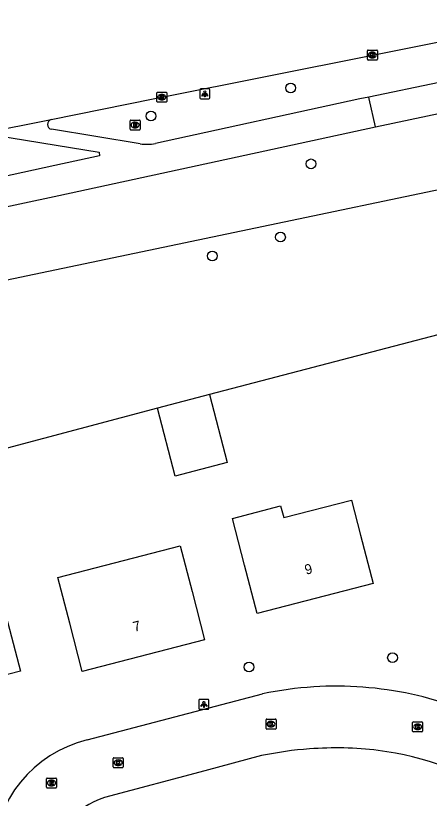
# Model space of a CAD drawing. Extents: x 162157 to 163165, y 378998 to 380775.
# Drawn here: x 162526.7 to 162568.2, y 380679.9 to 380758.3 of the extents above; entities that cross this region are included whole.
import ezdxf

# ---------------------------------------------------------------- set-up
doc = ezdxf.new("R2010")
doc.units = 0
for name, color, linetype in [('IMGEO_Boom', 7, 'Continuous'), ('IMGEO_Fietspad_gesloten', 7, 'Continuous'), ('IMGEO_Fietspad_open', 7, 'Continuous'), ('IMGEO_Gemengd_bos', 7, 'Continuous'), ('IMGEO_Kolk', 7, 'Continuous'), ('IMGEO_Lichtpunt', 7, 'Continuous'), ('IMGEO_Pand', 7, 'Continuous'), ('IMGEO_Pand_nummerreeks', 7, 'Continuous'), ('IMGEO_Rijbaan_lokaal_gesloten', 7, 'Continuous'), ('IMGEO_Rijbaan_lokaal_open', 7, 'Continuous'), ('IMGEO_Rioolput', 7, 'Continuous')]:
    doc.layers.add(name, color=color, linetype=linetype)

msp = doc.modelspace()

# ---------------------------------------------------------------- linework, layer by layer
at = {"layer": 'IMGEO_Boom'}
for centre in [(162554.315, 380751.105), (162540.303, 380748.29), (162556.359, 380743.499), (162553.293, 380736.157), (162546.455, 380734.274), (162564.53, 380694.009), (162550.141, 380693.075)]:
    msp.add_circle(centre, 0.489, dxfattribs=at)
at = {"layer": 'IMGEO_Fietspad_gesloten'}
for points in [[(162583.323, 380754.583), (162562.149, 380750.193)], [(162562.827, 380747.213), (162576.087, 380750), (162584.342, 380751.698)], [(162562.827, 380747.213), (162562.193, 380750), (162562.149, 380750.193)]]:
    msp.add_lwpolyline(points, dxfattribs=at)
at = {"layer": 'IMGEO_Fietspad_open'}
for points in [[(162562.149, 380750.193), (162561.261, 380750), (162540.752, 380745.549)], [(162482.758, 380731.471), (162491.395, 380732.656), (162500, 380734.059), (162520.251, 380738.008), (162531.061, 380740.31), (162562.827, 380747.213)], [(162523.387, 380746.557), (162535.127, 380744.652), (162535.149, 380744.31), (162530.679, 380743.323), (162519.64, 380740.919), (162510.791, 380739.206), (162500.441, 380737.297), (162500, 380737.224), (162490.944, 380735.716), (162480.546, 380734.218), (162479.451, 380739.531)], [(162539.238, 380745.506), (162530.317, 380746.96)]]:
    msp.add_lwpolyline(points, dxfattribs=at)
for centre, radius, start, end in [((162530.421, 380747.447), 0.498, 102.90641, 257.91797), ((162539.877, 380749.676), 4.219, 261.28554, 281.96817)]:
    msp.add_arc(centre, radius, start, end, dxfattribs=at)
at = {"layer": 'IMGEO_Gemengd_bos'}
for points in [[(162489.56, 380647.226), (162484.993, 380723.337), (162586.551, 380744.555)], [(162600.057, 380710.71), (162580.923, 380721.172), (162569.829, 380726.567), (162546.168, 380720.369)], [(162540.954, 380719.003), (162521.721, 380713.908)]]:
    msp.add_lwpolyline(points, dxfattribs=at)
at = {"layer": 'IMGEO_Kolk'}
for p, q in [((162562.013, 380753.978), (162562.013, 380754.83)), ((162562.088, 380754.904), (162562.94, 380754.904)), ((162562.524, 380754.124), (162562.499, 380754.124)), ((162562.501, 380754.684), (162562.526, 380754.684)), ((162563.014, 380754.83), (162563.014, 380753.978)), ((162562.94, 380753.904), (162562.088, 380753.904)), ((162540.897, 380749.753), (162540.897, 380750.605)), ((162540.972, 380750.679), (162541.824, 380750.679)), ((162541.385, 380750.459), (162541.41, 380750.459)), ((162541.898, 380750.605), (162541.898, 380749.753)), ((162541.824, 380749.679), (162540.972, 380749.679)), ((162541.408, 380749.899), (162541.383, 380749.899)), ((162551.845, 380686.933), (162551.845, 380687.785)), ((162551.92, 380687.859), (162552.772, 380687.859)), ((162552.333, 380687.639), (162552.358, 380687.639)), ((162552.846, 380687.785), (162552.846, 380686.933)), ((162566.546, 380686.659), (162566.546, 380687.511)), ((162566.621, 380687.585), (162567.473, 380687.585)), ((162567.547, 380687.511), (162567.547, 380686.659)), ((162552.772, 380686.859), (162551.92, 380686.859)), ((162552.356, 380687.079), (162552.331, 380687.079)), ((162567.057, 380686.805), (162567.032, 380686.805)), ((162567.034, 380687.365), (162567.059, 380687.365)), ((162567.473, 380686.585), (162566.621, 380686.585)), ((162536.519, 380683.064), (162536.519, 380683.916)), ((162536.594, 380683.99), (162537.446, 380683.99)), ((162537.007, 380683.77), (162537.032, 380683.77)), ((162537.52, 380683.916), (162537.52, 380683.064)), ((162537.446, 380682.99), (162536.594, 380682.99)), ((162537.03, 380683.21), (162537.005, 380683.21))]:
    msp.add_line(p, q, dxfattribs=at)
for points in [[(162562.013, 380753.978), (162562.013, 380754.83)], [(162562.088, 380754.904), (162562.94, 380754.904)], [(162562.334, 380754.604), (162562.457, 380754.604), (162562.457, 380754.453), (162562.587, 380754.604), (162562.751, 380754.604), (162562.605, 380754.453), (162562.758, 380754.204), (162562.606, 380754.204), (162562.521, 380754.368), (162562.457, 380754.301), (162562.457, 380754.204), (162562.334, 380754.204), (162562.334, 380754.604)], [(162563.014, 380754.83), (162563.014, 380753.978)], [(162562.94, 380753.904), (162562.088, 380753.904)], [(162540.897, 380749.753), (162540.897, 380750.605)], [(162540.972, 380750.679), (162541.824, 380750.679)], [(162541.218, 380750.379), (162541.341, 380750.379), (162541.341, 380750.228), (162541.471, 380750.379), (162541.635, 380750.379), (162541.489, 380750.228), (162541.642, 380749.979), (162541.49, 380749.979), (162541.405, 380750.143), (162541.341, 380750.076), (162541.341, 380749.979), (162541.218, 380749.979), (162541.218, 380750.379)], [(162541.898, 380750.605), (162541.898, 380749.753)], [(162541.824, 380749.679), (162540.972, 380749.679)], [(162551.845, 380686.933), (162551.845, 380687.785)], [(162551.92, 380687.859), (162552.772, 380687.859)], [(162552.166, 380687.559), (162552.289, 380687.559), (162552.289, 380687.408), (162552.419, 380687.559), (162552.583, 380687.559), (162552.437, 380687.408), (162552.59, 380687.159), (162552.438, 380687.159), (162552.353, 380687.323), (162552.289, 380687.256), (162552.289, 380687.159), (162552.166, 380687.159), (162552.166, 380687.559)], [(162552.846, 380687.785), (162552.846, 380686.933)], [(162566.546, 380686.659), (162566.546, 380687.511)], [(162566.621, 380687.585), (162567.473, 380687.585)], [(162567.547, 380687.511), (162567.547, 380686.659)], [(162552.772, 380686.859), (162551.92, 380686.859)], [(162566.867, 380687.285), (162566.99, 380687.285), (162566.99, 380687.134), (162567.12, 380687.285), (162567.284, 380687.285), (162567.138, 380687.134), (162567.291, 380686.885), (162567.139, 380686.885), (162567.054, 380687.049), (162566.99, 380686.982), (162566.99, 380686.885), (162566.867, 380686.885), (162566.867, 380687.285)], [(162567.473, 380686.585), (162566.621, 380686.585)], [(162536.519, 380683.064), (162536.519, 380683.916)], [(162536.594, 380683.99), (162537.446, 380683.99)], [(162536.84, 380683.69), (162536.963, 380683.69), (162536.963, 380683.539), (162537.093, 380683.69), (162537.257, 380683.69), (162537.111, 380683.539), (162537.264, 380683.29), (162537.112, 380683.29), (162537.027, 380683.454), (162536.963, 380683.387), (162536.963, 380683.29), (162536.84, 380683.29), (162536.84, 380683.69)], [(162537.52, 380683.916), (162537.52, 380683.064)], [(162537.446, 380682.99), (162536.594, 380682.99)]]:
    msp.add_lwpolyline(points, dxfattribs=at)
for centre, start, end in [((162562.09, 380754.828), 91.55205, 178.44795), ((162562.09, 380754.828), 91.55205, 178.44795), ((162562.938, 380754.828), 1.55205, 88.44795), ((162562.938, 380754.828), 1.55205, 88.44795), ((162562.09, 380753.98), 181.55205, 268.44795), ((162562.09, 380753.98), 181.55205, 268.44795), ((162562.938, 380753.98), 271.55205, 358.44795), ((162562.938, 380753.98), 271.55205, 358.44795), ((162540.974, 380750.603), 91.55205, 178.44795), ((162540.974, 380750.603), 91.55205, 178.44795), ((162541.822, 380750.603), 1.55205, 88.44795), ((162541.822, 380750.603), 1.55205, 88.44795), ((162540.974, 380749.755), 181.55205, 268.44795), ((162540.974, 380749.755), 181.55205, 268.44795), ((162541.822, 380749.755), 271.55205, 358.44795), ((162541.822, 380749.755), 271.55205, 358.44795), ((162551.922, 380687.783), 91.55205, 178.44795), ((162551.922, 380687.783), 91.55205, 178.44795), ((162552.77, 380687.783), 1.55205, 88.44795), ((162552.77, 380687.783), 1.55205, 88.44795), ((162566.623, 380687.509), 91.55205, 178.44795), ((162566.623, 380687.509), 91.55205, 178.44795), ((162567.471, 380687.509), 1.55205, 88.44795), ((162567.471, 380687.509), 1.55205, 88.44795), ((162551.922, 380686.935), 181.55205, 268.44795), ((162551.922, 380686.935), 181.55205, 268.44795), ((162552.77, 380686.935), 271.55205, 358.44795), ((162552.77, 380686.935), 271.55205, 358.44795), ((162566.623, 380686.661), 181.55205, 268.44795), ((162566.623, 380686.661), 181.55205, 268.44795), ((162567.471, 380686.661), 271.55205, 358.44795), ((162567.471, 380686.661), 271.55205, 358.44795), ((162536.596, 380683.914), 91.55205, 178.44795), ((162536.596, 380683.914), 91.55205, 178.44795), ((162537.444, 380683.914), 1.55205, 88.44795), ((162537.444, 380683.914), 1.55205, 88.44795), ((162536.596, 380683.066), 181.55205, 268.44795), ((162536.596, 380683.066), 181.55205, 268.44795), ((162537.444, 380683.066), 271.55205, 358.44795), ((162537.444, 380683.066), 271.55205, 358.44795)]:
    msp.add_arc(centre, 0.0765, start, end, dxfattribs=at)
for centre, major_axis, ratio, start_param, end_param in [((162562.5, 380754.404), (-0.387, 0.002), 0.722429, 4.712389, 7.853982), ((162562.525, 380754.404), (-0.39, 0.002), 0.717154, 1.570796, 4.712389), ((162541.384, 380750.179), (-0.387, 0.002), 0.722429, 4.712389, 7.853982), ((162541.409, 380750.179), (-0.39, 0.002), 0.717154, 1.570796, 4.712389), ((162552.332, 380687.359), (-0.387, 0.002), 0.722429, 4.712389, 7.853982), ((162552.357, 380687.359), (-0.39, 0.002), 0.717154, 1.570796, 4.712389), ((162567.033, 380687.085), (-0.387, 0.002), 0.722429, 4.712389, 7.853982), ((162567.058, 380687.085), (-0.39, 0.002), 0.717154, 1.570796, 4.712389), ((162537.006, 380683.49), (-0.387, 0.002), 0.722429, 4.712389, 7.853982), ((162537.031, 380683.49), (-0.39, 0.002), 0.717154, 1.570796, 4.712389)]:
    msp.add_ellipse(centre, major_axis=major_axis, ratio=ratio, start_param=start_param, end_param=end_param, dxfattribs=at)
at = {"layer": 'IMGEO_Lichtpunt'}
for p, q in [((162546.114, 380751.014), (162545.306, 380751.014)), ((162546.114, 380751.014), (162545.306, 380751.014)), ((162545.212, 380750.919), (162545.212, 380750.112)), ((162545.212, 380750.919), (162545.212, 380750.112)), ((162546.208, 380750.112), (162546.208, 380750.919)), ((162546.208, 380750.112), (162546.208, 380750.919)), ((162545.306, 380750.018), (162546.114, 380750.018)), ((162545.306, 380750.018), (162546.114, 380750.018)), ((162546.023, 380689.835), (162545.215, 380689.835)), ((162546.023, 380689.835), (162545.215, 380689.835)), ((162545.121, 380689.74), (162545.121, 380688.933)), ((162545.121, 380689.74), (162545.121, 380688.933)), ((162546.117, 380688.933), (162546.117, 380689.74)), ((162546.117, 380688.933), (162546.117, 380689.74)), ((162545.215, 380688.839), (162546.023, 380688.839)), ((162545.215, 380688.839), (162546.023, 380688.839))]:
    msp.add_line(p, q, dxfattribs=at)
for points in [[(162545.586, 380750.583), (162545.625, 380750.555), (162545.437, 380750.293), (162545.399, 380750.32), (162545.586, 380750.583)], [(162545.688, 380750.535), (162545.735, 380750.535), (162545.735, 380750.213), (162545.688, 380750.213), (162545.688, 380750.535)], [(162545.798, 380750.555), (162545.836, 380750.582), (162546.023, 380750.32), (162545.984, 380750.292), (162545.798, 380750.555)], [(162545.495, 380689.404), (162545.534, 380689.376), (162545.346, 380689.114), (162545.308, 380689.141), (162545.495, 380689.404)], [(162545.597, 380689.356), (162545.644, 380689.356), (162545.644, 380689.034), (162545.597, 380689.034), (162545.597, 380689.356)], [(162545.707, 380689.376), (162545.745, 380689.403), (162545.932, 380689.141), (162545.893, 380689.113), (162545.707, 380689.376)]]:
    msp.add_lwpolyline(points, dxfattribs=at)
for centre in [(162545.711, 380750.717), (162545.62, 380689.538)]:
    msp.add_circle(centre, 0.0994, dxfattribs=at)
for centre, start, end in [((162545.306, 380750.919), 90, 180), ((162545.306, 380750.919), 90, 180), ((162546.114, 380750.919), 0, 90), ((162546.114, 380750.919), 0, 90), ((162545.306, 380750.112), 180, 270), ((162545.306, 380750.112), 180, 270), ((162546.114, 380750.112), 270, 0), ((162546.114, 380750.112), 270, 360), ((162545.215, 380689.74), 90, 180), ((162545.215, 380689.74), 90, 180), ((162546.023, 380689.74), 0, 90), ((162546.023, 380689.74), 0, 90), ((162545.215, 380688.933), 180, 270), ((162545.215, 380688.933), 180, 270), ((162546.023, 380688.933), 270, 0), ((162546.023, 380688.933), 270, 360)]:
    msp.add_arc(centre, 0.0946, start, end, dxfattribs=at)
at = {"layer": 'IMGEO_Pand'}
for points in [[(162546.168, 380720.369), (162547.946, 380713.581), (162542.732, 380712.215), (162540.954, 380719.003)], [(162546.168, 380720.369), (162540.954, 380719.003)], [(162521.721, 380713.908), (162522.318, 380711.597), (162524.458, 380703.324), (162525.961, 380697.513), (162527.213, 380692.672), (162514.077, 380689.274), (162512.825, 380694.115), (162511.322, 380699.926), (162519.051, 380701.925), (162516.313, 380712.509)], [(162550.943, 380698.441), (162549.691, 380703.282), (162548.491, 380707.963), (162553.308, 380709.236), (162553.614, 380708.055), (162560.409, 380709.813), (162561.32, 380706.29), (162562.572, 380701.449), (162550.943, 380698.441)], [(162545.678, 380695.813), (162533.41, 380692.64), (162532.158, 380697.481), (162530.975, 380702.052), (162543.243, 380705.226), (162544.426, 380700.654), (162545.678, 380695.813)]]:
    msp.add_lwpolyline(points, dxfattribs=at)
at = {"layer": 'IMGEO_Rijbaan_lokaal_gesloten'}
for points in [[(162530.31, 380747.933), (162540.514, 380750), (162541.398, 380750.179), (162562.514, 380754.404), (162580.218, 380757.939), (162582.419, 380758.348)], [(162523.387, 380746.557), (162530.31, 380747.933)]]:
    msp.add_lwpolyline(points, dxfattribs=at)
at = {"layer": 'IMGEO_Rijbaan_lokaal_open'}
for points in [[(162533.911, 380685.78), (162551.506, 380690.392)], [(162551.391, 380684.196), (162545.711, 380682.669), (162535.662, 380680.002)]]:
    msp.add_lwpolyline(points, dxfattribs=at)
for centre, radius, start, end in [((162558.895, 380655.222), 35.938, 93.62329, 101.86507), ((162558.879, 380655.297), 35.861, 77.83755, 93.60447), ((162558.721, 380654.788), 36.392, 70.23625, 77.76425), ((162536.843, 380673.75), 12.382, 103.69637, 178.1912), ((162558.871, 380648.555), 36.418, 94.19389, 101.85311), ((162558.855, 380648.729), 36.243, 83.28233, 94.18898), ((162558.881, 380653.204), 31.8, 57.14824, 82.38453), ((162537.708, 380673.124), 7.176, 106.56539, 179.48522)]:
    msp.add_arc(centre, radius, start, end, dxfattribs=at)
at = {"layer": 'IMGEO_Rioolput'}
for p, q in [((162538.293, 380747.888), (162539.145, 380747.888)), ((162538.218, 380746.962), (162538.218, 380747.814)), ((162538.729, 380747.108), (162538.704, 380747.108)), ((162538.706, 380747.668), (162538.731, 380747.668)), ((162539.219, 380747.814), (162539.219, 380746.962)), ((162539.145, 380746.888), (162538.293, 380746.888)), ((162529.834, 380681.028), (162529.834, 380681.88)), ((162529.909, 380681.954), (162530.761, 380681.954)), ((162530.322, 380681.734), (162530.347, 380681.734)), ((162530.835, 380681.88), (162530.835, 380681.028)), ((162530.761, 380680.954), (162529.909, 380680.954)), ((162530.345, 380681.174), (162530.32, 380681.174))]:
    msp.add_line(p, q, dxfattribs=at)
for points in [[(162538.293, 380747.888), (162539.145, 380747.888)], [(162538.218, 380746.962), (162538.218, 380747.814)], [(162538.807, 380747.586), (162538.555, 380747.588), (162538.555, 380747.188)], [(162538.555, 380747.188), (162538.679, 380747.188), (162538.679, 380747.35), (162538.69, 380747.35)], [(162538.733, 380747.507), (162538.679, 380747.507), (162538.679, 380747.426)], [(162538.679, 380747.426), (162538.731, 380747.426)], [(162538.737, 380747.321), (162538.808, 380747.188), (162538.948, 380747.188), (162538.883, 380747.314)], [(162539.219, 380747.814), (162539.219, 380746.962)], [(162539.145, 380746.888), (162538.293, 380746.888)], [(162529.834, 380681.028), (162529.834, 380681.88)], [(162529.909, 380681.954), (162530.761, 380681.954)], [(162530.423, 380681.652), (162530.171, 380681.654), (162530.171, 380681.254)], [(162530.171, 380681.254), (162530.295, 380681.254), (162530.295, 380681.416), (162530.306, 380681.416)], [(162530.349, 380681.573), (162530.295, 380681.573), (162530.295, 380681.492)], [(162530.295, 380681.492), (162530.347, 380681.492)], [(162530.353, 380681.387), (162530.424, 380681.254), (162530.564, 380681.254), (162530.499, 380681.38)], [(162530.835, 380681.88), (162530.835, 380681.028)], [(162530.761, 380680.954), (162529.909, 380680.954)]]:
    msp.add_lwpolyline(points, dxfattribs=at)
for centre, radius, start, end in [((162538.295, 380747.812), 0.0765, 91.55205, 178.44795), ((162538.295, 380747.812), 0.0765, 91.55205, 178.44795), ((162539.143, 380747.812), 0.0765, 1.55205, 88.44795), ((162539.143, 380747.812), 0.0765, 1.55205, 88.44795), ((162538.689, 380747.297), 0.0533, 26.02933, 88.69889), ((162538.715, 380747.615), 0.19, 274.7715, 282.96867), ((162538.739, 380747.411), 0.0964, 77.00612, 93.18647), ((162538.753, 380747.468), 0.0378, 276.66336, 79.67722), ((162538.806, 380747.476), 0.109, 350.36119, 89.41601), ((162538.804, 380747.476), 0.112, 277.58423, 350.98172), ((162538.788, 380747.261), 0.108, 29.51342, 73.79051), ((162538.295, 380746.964), 0.0765, 181.55205, 268.44795), ((162538.295, 380746.964), 0.0765, 181.55205, 268.44795), ((162539.143, 380746.964), 0.0765, 271.55205, 358.44795), ((162539.143, 380746.964), 0.0765, 271.55205, 358.44795), ((162529.911, 380681.878), 0.0765, 91.55205, 178.44795), ((162529.911, 380681.878), 0.0765, 91.55205, 178.44795), ((162530.305, 380681.363), 0.0533, 26.02933, 88.69889), ((162530.331, 380681.681), 0.19, 274.7715, 282.96867), ((162530.355, 380681.477), 0.0964, 77.00612, 93.18647), ((162530.369, 380681.534), 0.0378, 276.66336, 79.67722), ((162530.422, 380681.542), 0.109, 350.36119, 89.41601), ((162530.42, 380681.542), 0.112, 277.58423, 350.98172), ((162530.404, 380681.327), 0.108, 29.51342, 73.79051), ((162530.759, 380681.878), 0.0765, 1.55205, 88.44795), ((162530.759, 380681.878), 0.0765, 1.55205, 88.44795), ((162529.911, 380681.03), 0.0765, 181.55205, 268.44795), ((162529.911, 380681.03), 0.0765, 181.55205, 268.44795), ((162530.759, 380681.03), 0.0765, 271.55205, 358.44795), ((162530.759, 380681.03), 0.0765, 271.55205, 358.44795)]:
    msp.add_arc(centre, radius, start, end, dxfattribs=at)
for centre, major_axis, ratio, start_param, end_param in [((162538.705, 380747.388), (-0.387, 0.002), 0.722429, 4.712389, 7.853982), ((162538.73, 380747.388), (-0.39, 0.002), 0.717154, 1.570796, 4.712389), ((162530.321, 380681.454), (-0.387, 0.002), 0.722429, 4.712389, 7.853982), ((162530.346, 380681.454), (-0.39, 0.002), 0.717154, 1.570796, 4.712389)]:
    msp.add_ellipse(centre, major_axis=major_axis, ratio=ratio, start_param=start_param, end_param=end_param, dxfattribs=at)

# ---------------------------------------------------------------- texts
at = {"layer": 'IMGEO_Pand_nummerreeks'}
for s, rotation, p in [('9', 14.50248, (162555.86, 380702.316)), ('7', 14.50122, (162538.647, 380696.597))]:
    msp.add_text(s, height=1, rotation=rotation, dxfattribs=at).set_placement(p)

doc.saveas('drawing.dxf')
